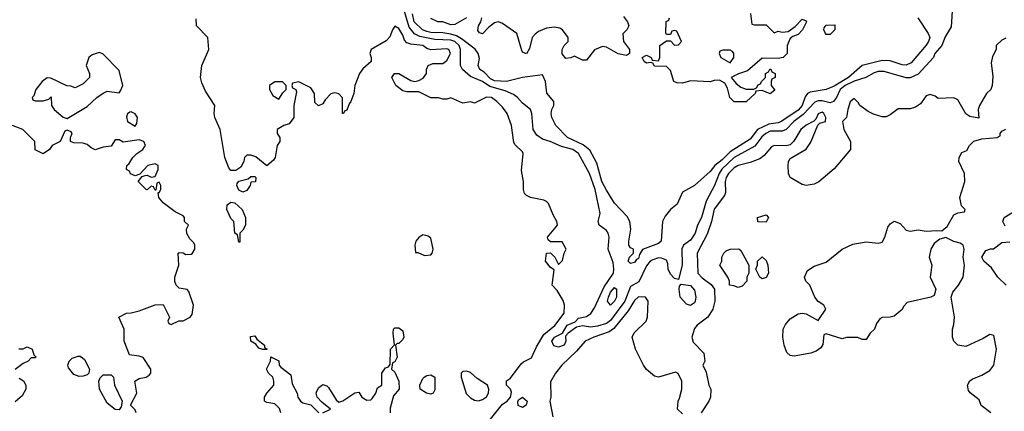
# Model space of a CAD drawing. Header units: inches. Extents: x 2380053 to 2584298, y 380219 to 546618.
# Tile 635 of 656: x 2542192 to 2547122, y 443058 to 445020. Entities that reach past the tile are written whole.
import ezdxf

# ---------------------------------------------------------------- set-up
doc = ezdxf.new("R2010")
doc.units = ezdxf.units.IN
doc.header["$MEASUREMENT"] = 0
doc.layers.add('C5444', color=7, linetype='Continuous')

msp = doc.modelspace()

# ---------------------------------------------------------------- linework, layer by layer
at = {"layer": 'C5444', "color": 2}
for points, elevation in [([(2546863, 445090), (2546856.1, 444983.9), (2546825.8, 444934.2), (2546808.8, 444891.2), (2546774.8, 444850), (2546767.3, 444830), (2546690, 444747), (2546650, 444729.4), (2546630, 444729.3), (2546521, 444761), (2546490, 444759.7), (2546470, 444753), (2546428.9, 444731.1), (2546370, 444712.7), (2546325.3, 444690), (2546300.2, 444670), (2546282, 444630), (2546266.8, 444610), (2546250, 444604), (2546210, 444614.2), (2546190, 444614.2), (2546172.8, 444607.2), (2546114.6, 444545.4), (2546067.6, 444510), (2546029.3, 444470.7), (2546010, 444461.1), (2545950, 444461.4), (2545927.2, 444450), (2545907.5, 444432.5), (2545873.5, 444386.5), (2545769.6, 444330.5), (2545708.3, 444271.7), (2545694.2, 444250), (2545670.2, 444189.8), (2545629.2, 444110.8), (2545606, 444030), (2545586.4, 443990), (2545574.6, 443950), (2545550, 443915.1), (2545515.5, 443890), (2545507.3, 443872.7), (2545508.4, 443790), (2545490, 443718), (2545470, 443724), (2545450, 443746), (2545439.7, 443770), (2545437.1, 443797.1), (2545430, 443815.1), (2545406.3, 443826.3), (2545390, 443826.6), (2545362.2, 443817.8), (2545349.4, 443810.6), (2545330, 443787.3), (2545292.3, 443707.7), (2545250, 443683.7), (2545221.6, 443610), (2545150, 443513.7), (2545130, 443499.1), (2545084.9, 443484.9), (2545050, 443479.7), (2545010, 443487), (2544980.4, 443479.6), (2544938, 443450), (2544925.4, 443434.6), (2544926.8, 443410), (2544918, 443390), (2544890, 443379), (2544866, 443386), (2544856, 443410), (2544869.6, 443430), (2544909.6, 443450.4), (2544933.2, 443490), (2544973.2, 443506.8), (2544990, 443524.7), (2545030, 443533.4), (2545051.3, 443548.7), (2545070, 443577.3), (2545117.9, 443682.1), (2545164.7, 443750), (2545167.4, 443770), (2545163.8, 443803.8), (2545138.4, 443870), (2545143.7, 443930), (2545139.3, 443950), (2545130, 443964), (2545094, 443990), (2545089.1, 444009.1), (2545098, 444050), (2545073.5, 444170), (2545045.4, 444250), (2544989.6, 444350), (2544960.9, 444370), (2544905.1, 444385.1), (2544848, 444410), (2544810, 444421.2), (2544781, 444441), (2544763.7, 444470), (2544756.2, 444550), (2544749.6, 444569.6), (2544710, 444601.2), (2544685.2, 444630), (2544664.9, 444644.9), (2544623.5, 444663.5), (2544545.4, 444685.4), (2544509.4, 444710), (2544450, 444734.7), (2544409.8, 444769.8), (2544398.9, 444790), (2544398.7, 444870), (2544391.9, 444890), (2544371.1, 444910), (2544350, 444917.8), (2544270, 444920.7), (2544195.9, 444935.9), (2544169.1, 444949.1), (2544142.6, 444982.6), (2544105.5, 445105.5)], 26), ([(2546689.2, 445029.2), (2546740.4, 444950), (2546748.4, 444930), (2546743.1, 444910), (2546730, 444892), (2546655.6, 444804.4), (2546630, 444793), (2546610, 444794), (2546550, 444814), (2546510, 444816), (2546410, 444791.2), (2546342, 444730), (2546270, 444686.2), (2546230, 444669.7), (2546150, 444656.9), (2546136.3, 444650), (2546125.7, 444634.3), (2546109.1, 444590), (2546090, 444566.6), (2546008.6, 444511.4), (2545990, 444503.8), (2545942.9, 444497.1), (2545885.5, 444470), (2545850, 444421.1), (2545750, 444358.5), (2545710, 444318), (2545673.4, 444290), (2545650, 444259.5), (2545570, 444189), (2545510, 444155.3), (2545484, 444096), (2545451.3, 444070), (2545424, 444036), (2545410.8, 444010), (2545404.7, 443910), (2545390, 443899), (2545311, 443869), (2545296, 443844), (2545290, 443824), (2545280.7, 443819.3), (2545270, 443804), (2545250, 443798), (2545238, 443810), (2545246, 443830), (2545266, 443850), (2545266, 443870), (2545250, 443878), (2545242, 443890), (2545241.2, 443910), (2545252.3, 443970), (2545247, 444010), (2545234.3, 444034.3), (2545170, 444101.2), (2545130, 444166), (2545107.1, 444210), (2545081, 444301), (2545046.4, 444366.4), (2545014, 444394), (2544935.1, 444430), (2544876, 444490), (2544857.2, 444530), (2544852.7, 444550), (2544856, 444570), (2544866, 444590), (2544866, 444610), (2544831.7, 444651.7), (2544824.5, 444710), (2544810, 444744), (2544710, 444731.2), (2544630.2, 444709.8), (2544570, 444714), (2544550, 444723.5), (2544517.6, 444757.6), (2544496, 444770), (2544487, 444790), (2544495.1, 444824.9), (2544487.8, 444850), (2544472.5, 444872.5), (2544404.3, 444924.3), (2544379.4, 444939.4), (2544350, 444947.7), (2544310, 444954.2), (2544250, 444956.2), (2544230, 444961.6), (2544209.6, 444970), (2544167.8, 445010), (2544158.9, 445050)], 22), ([(2545216, 445036), (2545236, 445010), (2545242, 444990), (2545232, 444970), (2545211.3, 444948.7), (2545216, 444910), (2545246, 444870), (2545244.7, 444850), (2545230, 444841.2), (2545189.4, 444849.4), (2545130, 444882.7), (2545110, 444885.2), (2545070.7, 444869.3), (2545030, 444818), (2545010, 444818), (2544970, 444838), (2544951.6, 444828.4), (2544926, 444826), (2544908.7, 444848.7), (2544908.7, 444870), (2544918, 444890), (2544938, 444910), (2544939, 444930), (2544909.5, 444969.5), (2544897, 444977), (2544870, 444982.7), (2544830, 444977.2), (2544790, 444961.2), (2544772.5, 444947.5), (2544758.8, 444930), (2544744.7, 444875.3), (2544730, 444848.7), (2544710, 444858), (2544706, 444866), (2544682, 444950), (2544610, 445001.2), (2544590, 445009), (2544570, 445004), (2544539.1, 444980.9), (2544509.3, 444949.3), (2544494.6, 444954.6), (2544485.6, 444965.6), (2544489.3, 444990), (2544501.2, 445010), (2544505.2, 445030)], 18), ([(2545851.6, 445051.6), (2545858, 444998), (2545870, 444994), (2545930, 444994), (2545970, 444954), (2545990, 444962), (2546010, 444958), (2546039, 444961), (2546074.6, 444985.4), (2546110, 445022), (2546130, 445014), (2546132, 445010), (2546111.2, 444968.9), (2546090, 444946), (2546063.6, 444936.4), (2546050, 444926), (2546034, 444890), (2546034, 444850), (2546014, 444830), (2545990, 444826), (2545910, 444828), (2545836.3, 444763.7), (2545791.2, 444748.9), (2545754, 444730), (2545779.6, 444699.6), (2545802, 444682), (2545830, 444671.3), (2545867.3, 444672.7), (2545882, 444678), (2545890, 444694), (2545902, 444698), (2545906, 444710), (2545926, 444730), (2545926, 444750), (2545942, 444758), (2545947.3, 444772.7), (2545952.7, 444772.7), (2545958, 444758), (2545974, 444750), (2545974, 444730), (2545958, 444722), (2545954, 444710), (2545954, 444690), (2545972.7, 444667.3), (2545950, 444648), (2545910, 444666), (2545878, 444662), (2545874, 444650), (2545830, 444608.7), (2545769.1, 444609.1), (2545748, 444630), (2545736.4, 444676.4), (2545722, 444702), (2545696.4, 444716.4), (2545670, 444715.3), (2545650, 444708), (2545550, 444714), (2545510, 444702), (2545483.1, 444703.1), (2545468, 444710), (2545450, 444766), (2545430, 444786), (2545370, 444788), (2545362, 444802), (2545350, 444806), (2545330, 444802), (2545318, 444810), (2545308, 444830), (2545330, 444842), (2545354, 444830), (2545358, 444818), (2545390, 444814), (2545398, 444830), (2545398, 444890), (2545430, 444914), (2545450, 444914), (2545470, 444892), (2545490, 444894), (2545506, 444910), (2545482, 444962), (2545470, 444966), (2545458, 444962), (2545450, 444946), (2545430, 444946), (2545427.3, 444952.7), (2545428.4, 445011.6), (2545442, 445018), (2545446, 445030)], 18), ([(2544550, 443019.5), (2544610, 443094), (2544632.3, 443110), (2544649.4, 443130), (2544653.8, 443153.8), (2544649.2, 443170), (2544629.2, 443190), (2544629.1, 443210.9), (2544650, 443224.7), (2544703.3, 443296.7), (2544713.8, 443306.2), (2544754.3, 443325.7), (2544779.2, 443380.8), (2544816.5, 443443.5), (2544871.3, 443488.7), (2544917.6, 443550), (2544919.3, 443590), (2544913.2, 443613.2), (2544883.1, 443663.1), (2544858, 443690), (2544867.3, 443767.3), (2544850, 443778), (2544824, 443810), (2544829, 443851), (2544850, 443852), (2544872, 443830), (2544890, 443794), (2544910, 443814), (2544918, 443850), (2544928, 443870), (2544908, 443908), (2544850, 443908), (2544838, 443918), (2544835.3, 443930), (2544884, 443990), (2544881.2, 444010), (2544862.5, 444042.5), (2544839.3, 444099.3), (2544830, 444108.7), (2544816, 444116), (2544750, 444129.2), (2544730, 444139), (2544719, 444150), (2544714, 444170), (2544715.3, 444210), (2544705.2, 444265.2), (2544713.2, 444350), (2544710, 444358), (2544672.7, 444392.7), (2544665.6, 444405.6), (2544655.1, 444490), (2544632, 444550), (2544610, 444581.2), (2544581.2, 444610), (2544554, 444630), (2544530, 444632), (2544470, 444602), (2544450, 444608), (2544410, 444602), (2544350, 444628.7), (2544330, 444622), (2544310, 444622), (2544288.4, 444628.4), (2544251, 444629), (2544190, 444659), (2544130, 444659), (2544110, 444664), (2544075.3, 444690), (2544055.3, 444730), (2544069, 444751), (2544090, 444751), (2544150, 444714.8), (2544170, 444711), (2544190, 444716), (2544212.9, 444727.1), (2544228.7, 444750), (2544229, 444770), (2544238, 444790), (2544260.2, 444799.8), (2544310, 444801), (2544330, 444814.8), (2544349.4, 444850), (2544341.2, 444870), (2544330, 444874.7), (2544250, 444869), (2544230, 444875.1), (2544210, 444891.1), (2544150, 444898), (2544130, 444904.5), (2544118, 444918), (2544110, 444942), (2544090, 444975.3), (2544070, 444988), (2544058, 444970), (2544045.4, 444934.6), (2544026.4, 444913.6), (2543952, 444870), (2543944.7, 444850), (2543952, 444830), (2543952, 444810), (2543910, 444774), (2543894, 444750), (2543870.7, 444690), (2543864.7, 444650), (2543850.8, 444610), (2543841, 444599), (2543830, 444566), (2543818, 444562), (2543814, 444550), (2543808, 444550), (2543808.7, 444628.7), (2543790, 444648), (2543770, 444654), (2543750, 444648), (2543722, 444618), (2543710, 444598), (2543688.8, 444588.9), (2543670, 444606), (2543668.7, 444650), (2543650, 444678), (2543590, 444708), (2543558, 444702), (2543554, 444690), (2543558, 444678), (2543574, 444670), (2543578, 444658), (2543564.7, 444590), (2543564.7, 444530), (2543542, 444498), (2543514, 444490), (2543482, 444470), (2543482, 444450), (2543494, 444430), (2543494, 444410), (2543482, 444390), (2543471.2, 444328.9), (2543463.6, 444316.4), (2543430, 444288), (2543373.6, 444333.6), (2543350, 444342), (2543330, 444342), (2543318, 444330), (2543314.8, 444310), (2543299, 444281), (2543274.9, 444265.1), (2543250, 444265.2), (2543238.4, 444278.4), (2543218.4, 444330), (2543196, 444470), (2543169.2, 444530), (2543165.2, 444550), (2543168.7, 444590), (2543122, 444662), (2543103.2, 444703.2), (2543097.2, 444730), (2543104, 444790), (2543139.3, 444870), (2543134, 444930), (2543078, 444990), (2543076.4, 445023.6)], 30), ([(2544430, 445029.4), (2544370, 444996), (2544350, 444994), (2544310, 445009.3), (2544286, 445010), (2544250, 445025.2)], 18), ([(2547130, 444928), (2547110, 444918), (2547082, 444890), (2547082, 444870), (2547063.6, 444836.4), (2547056.9, 444803.1), (2547064.7, 444735.3), (2547062, 444690), (2547054, 444670), (2547032, 444650), (2546998, 444590), (2546991.3, 444570), (2546994, 444526), (2546950, 444535.3), (2546930, 444548.7), (2546890, 444618), (2546870, 444628.7), (2546790, 444626), (2546776.4, 444636.4), (2546750, 444646), (2546730, 444638), (2546702, 444598), (2546678, 444582), (2546650, 444573.2), (2546590, 444574), (2546550, 444544), (2546530, 444534), (2546510, 444532.7), (2546466.3, 444546.3), (2546440.2, 444560.2), (2546398, 444590), (2546390, 444606), (2546370, 444626), (2546350, 444608), (2546338, 444570), (2546332, 444530), (2546312, 444510), (2546318, 444470), (2546352, 444410), (2546352, 444370), (2546270, 444273.2), (2546192.5, 444207.5), (2546170, 444196), (2546130, 444189), (2546110, 444195.3), (2546049.4, 444229.4), (2546041.2, 444250), (2546039.3, 444290), (2546041.2, 444310), (2546050, 444324.7), (2546130, 444372), (2546152.9, 444407.1), (2546188, 444492), (2546198, 444502), (2546226, 444510), (2546228, 444530), (2546219, 444550), (2546210, 444556), (2546190, 444548), (2546178.8, 444521.2), (2546167.7, 444512.3), (2546130, 444492.3), (2546102.8, 444470), (2546068, 444412), (2546050, 444394), (2546030, 444388.7), (2545970, 444389.2), (2545956.8, 444383.2), (2545919.9, 444340.1), (2545897.6, 444322.4), (2545850, 444304.5), (2545790, 444289.5), (2545770, 444278.7), (2545740.3, 444250), (2545729, 444230), (2545724.9, 444210), (2545725.3, 444154.7), (2545721.1, 444138.9), (2545669.1, 444070.9), (2545655.8, 444010), (2545633.8, 443946.2), (2545584.9, 443850), (2545587.3, 443750), (2545610, 443726.8), (2545654.4, 443694.4), (2545671.3, 443670), (2545672, 443610), (2545662.8, 443570), (2545637.3, 443530), (2545584.9, 443490), (2545570, 443472.7), (2545557.3, 443430), (2545564, 443404), (2545618, 443350), (2545622, 443310), (2545612, 443290), (2545630, 443254), (2545642, 443190), (2545652, 443170), (2545651, 443130), (2545642.8, 443110), (2545604, 443050)], 30), ([(2542775.3, 443050), (2542770, 443066), (2542746, 443090), (2542778, 443150), (2542768.7, 443210), (2542790, 443222), (2542826, 443230), (2542840.4, 443239.6), (2542848, 443250), (2542848, 443270), (2542810, 443328), (2542790, 443335.3), (2542742, 443342), (2542715.3, 443410), (2542715.3, 443470), (2542688, 443530), (2542726, 443550), (2542750, 443551), (2542790, 443561), (2542870, 443592), (2542910, 443594), (2542942, 443530), (2542934, 443510), (2542938, 443498), (2542950, 443494), (2542988.9, 443511.1), (2543010, 443512), (2543046, 443530), (2543056.4, 443543.6), (2543062, 443590), (2543039, 443659), (2543030, 443668), (2542990, 443675.3), (2542975.3, 443690), (2542968.7, 443708.7), (2542968.7, 443730), (2542988, 443790), (2542986, 443850), (2542990, 443854), (2543010, 443852), (2543024.7, 443844.7), (2543050, 443846), (2543058, 443850), (2543068.7, 443870), (2543068.7, 443890), (2543063.1, 443903.1), (2543043.1, 443923.1), (2543028.4, 443948.4), (2543028, 443970), (2543038, 443990), (2543018, 444010), (2543018, 444030), (2543010, 444038), (2542970, 444058), (2542910, 444102), (2542888, 444130), (2542886, 444154), (2542890, 444154), (2542898, 444170), (2542898, 444190), (2542890, 444206), (2542878, 444202), (2542874, 444166), (2542870, 444166), (2542862, 444182), (2542850, 444186), (2542830, 444168), (2542826, 444170), (2542786, 444210), (2542806, 444234), (2542820.4, 444239.6), (2542830, 444242), (2542850, 444232), (2542870, 444234), (2542886, 444270), (2542886, 444290), (2542870, 444298), (2542834, 444290), (2542794, 444246), (2542770, 444238), (2542747.3, 444247.3), (2542742, 444262), (2542726, 444270), (2542728, 444290), (2542740.4, 444299.6), (2542758, 444330), (2542778, 444350), (2542808.7, 444370), (2542817.5, 444382.5), (2542821.2, 444390), (2542814, 444410), (2542790, 444419), (2542710, 444406), (2542690, 444418), (2542670, 444418), (2542650, 444386), (2542610, 444382), (2542570, 444368), (2542550, 444378), (2542530, 444395.3), (2542510, 444402), (2542463.1, 444403.1), (2542446, 444410), (2542446, 444430), (2542455.3, 444450), (2542450, 444458), (2542430, 444466), (2542418, 444462), (2542394, 444410), (2542354, 444390), (2542342, 444370), (2542310, 444348.7), (2542270, 444368), (2542268, 444410), (2542208, 444470), (2542137.5, 444497.5)], 34), ([(2547055.3, 443050), (2547006.8, 443086.8), (2546995.5, 443115.5), (2546951.8, 443151.8), (2546943.3, 443163.3), (2546938, 443190), (2546949.5, 443210.5), (2546961.2, 443218.8), (2547010, 443238.8), (2547050, 443262.8), (2547069.3, 443290), (2547083.7, 443370), (2547070, 443438), (2547050, 443444), (2547016.4, 443423.6), (2546930, 443383.7), (2546888.7, 443390), (2546869.5, 443409.5), (2546862.7, 443430), (2546862.7, 443470), (2546870, 443494), (2546872.7, 443530), (2546855.3, 443630), (2546864.7, 443655.3), (2546893.2, 443690), (2546916, 443730), (2546922.7, 443790), (2546916, 443830), (2546921.2, 443870), (2546915.3, 443890), (2546900.2, 443900.2), (2546870, 443908.7), (2546830, 443928.7), (2546799.8, 443920.2), (2546770, 443899), (2546754.8, 443870), (2546746, 443830), (2546758.8, 443790), (2546750.6, 443730), (2546778.8, 443670), (2546770, 443638), (2546754, 443630), (2546636, 443604), (2546616.9, 443583.1), (2546610, 443568), (2546570, 443535.3), (2546550, 443529.2), (2546510, 443528.7), (2546498, 443522), (2546482, 443498), (2546471.3, 443470), (2546450.7, 443449.3), (2546430, 443418), (2546410, 443418), (2546388.8, 443428.9), (2546331.2, 443428.9), (2546310, 443422), (2546230, 443446), (2546218, 443442), (2546212.7, 443392.7), (2546203.6, 443376.4), (2546179.8, 443360.2), (2546154, 443350), (2546070, 443335.3), (2546050, 443338), (2546033.6, 443353.6), (2546019, 443390), (2546013.2, 443430), (2546014, 443470), (2546026.3, 443493.7), (2546050, 443521), (2546090, 443546), (2546110, 443550.8), (2546130, 443546.8), (2546190, 443514), (2546228, 443570), (2546218, 443590), (2546190, 443608.7), (2546174, 443630), (2546148.7, 443690), (2546128.7, 443710), (2546122, 443730), (2546136.4, 443763.6), (2546170, 443784.7), (2546230, 443804.7), (2546310, 443871), (2546363.7, 443896.3), (2546430, 443907.3), (2546490, 443901), (2546510, 443906), (2546524, 443930), (2546538.6, 443981.4), (2546550, 443998), (2546570, 444011), (2546599.8, 443999.8), (2546630, 443966), (2546650, 443961), (2546690, 443967.7), (2546730, 443960.7), (2546784.7, 443964.7), (2546810, 443962), (2546835.5, 443984.5), (2546870, 444042), (2546890, 444052), (2546922, 444058), (2546926, 444070), (2546908.4, 444088.4), (2546899, 444130), (2546923.7, 444210), (2546922.7, 444250), (2546894, 444310), (2546895.3, 444330), (2546910, 444354), (2546934.6, 444365.4), (2546948, 444390), (2546970, 444411), (2547010, 444422.8), (2547086, 444430), (2547102, 444438), (2547102, 444450), (2547110, 444462), (2547130, 444471.3)], 30), ([(2547126, 443986), (2547115.3, 444010), (2547122, 444030), (2547190, 444071.3)], 26), ([(2547131.8, 443690), (2547089.5, 443730), (2547057.5, 443777.5), (2547019, 443810), (2547009.6, 443830), (2547030, 443864.7), (2547052.7, 443872.7), (2547067.3, 443872.7), (2547110, 443904.7), (2547150, 443906.8)], 26), ([(2545510, 443046), (2545486, 443070), (2545488.7, 443110), (2545496.4, 443123.6), (2545508, 443170), (2545508, 443210), (2545488.4, 443248.4), (2545475.3, 443255.3), (2545390, 443229), (2545370, 443235.3), (2545330, 443268), (2545315.3, 443290), (2545275.3, 443370), (2545258, 443430), (2545269.3, 443450.7), (2545328, 443510), (2545335.3, 443530), (2545338, 443610), (2545326, 443630), (2545290, 443632), (2545270, 443612.7), (2545238.2, 443561.8), (2545167.3, 443472.7), (2545143.6, 443456.4), (2545066, 443430), (2545022.8, 443410), (2544980.2, 443359.8), (2544906.7, 443290), (2544874.9, 443250), (2544850, 443206), (2544850.7, 443129.3), (2544846.8, 443110), (2544862, 443030)], 30), ([(2543710, 443051), (2543748, 443070), (2543704.5, 443104.5), (2543681.2, 443130), (2543676, 443150), (2543680.1, 443159.9), (2543690, 443178), (2543710, 443192), (2543730, 443186), (2543738, 443178), (2543775.9, 443115.9), (2543790, 443104.7), (2543810, 443110.7), (2543870, 443151.3), (2543890, 443154), (2543904.7, 443130), (2543930, 443114.8), (2543950, 443116), (2543957.5, 443122.5), (2543975.3, 443150), (2543984, 443176), (2544006, 443190), (2544006, 443250), (2544023.1, 443276.9), (2544038, 443282), (2544047.3, 443292.7), (2544048.7, 443370), (2544068, 443392), (2544061.2, 443450), (2544064, 443470), (2544070, 443476), (2544090, 443476), (2544110, 443462), (2544114.8, 443430), (2544110, 443418), (2544090, 443398), (2544082, 443398), (2544074, 443390), (2544082, 443330), (2544070, 443306), (2544058, 443302), (2544054, 443270), (2544070, 443254), (2544091, 443210), (2544092, 443170), (2544063.6, 443136.4), (2544046.4, 443073.6), (2544047.3, 443050)], 30), ([(2542188.4, 443371.6), (2542210, 443372), (2542230, 443382), (2542254, 443370), (2542262, 443342), (2542274, 443330), (2542270, 443326), (2542250, 443326), (2542234, 443310), (2542210, 443298), (2542170, 443268)], 34), ([(2543499, 443050), (2543492.9, 443072.9), (2543470, 443095.3), (2543430, 443102), (2543418, 443110), (2543418, 443130), (2543428.7, 443150), (2543464, 443190), (2543465.2, 443210), (2543459, 443230), (2543438, 443250), (2543428, 443270), (2543448, 443310), (2543448.8, 443331.1), (2543490, 443311.3), (2543492, 443290), (2543499.6, 443279.6), (2543550, 443242), (2543556.3, 443196.3), (2543582, 443150), (2543584.7, 443130), (2543598, 443110), (2543610, 443101), (2543650, 443091.3), (2543690, 443051.3)], 30), ([(2542190, 443224.7), (2542211.1, 443211.1), (2542222, 443190), (2542222, 443170), (2542203.6, 443136.4), (2542170, 443106)], 34)]:
    msp.add_lwpolyline(points, dxfattribs=dict(at, elevation=elevation))
for points, elevation in [([(2546230, 444946), (2546226, 444950), (2546218, 444970), (2546220.4, 444979.6), (2546230, 444992), (2546274, 444994), (2546274, 444970), (2546250, 444946)], 18), ([(2542590, 444855.3), (2542555.3, 444844.7), (2542538, 444830), (2542524.7, 444790), (2542542, 444750), (2542542, 444730), (2542510, 444698), (2542470, 444678), (2542447.3, 444687.3), (2542428.4, 444688.4), (2542347.3, 444727.3), (2542330, 444728), (2542304.7, 444710), (2542272, 444670), (2542262, 444638), (2542254, 444630), (2542258, 444618), (2542270, 444614), (2542310, 444614), (2542338, 444622), (2542350, 444634), (2542351.3, 444590), (2542364.7, 444570), (2542410, 444531), (2542430, 444524.7), (2542530, 444584.7), (2542578, 444630), (2542610, 444652), (2542630, 444662), (2542690, 444654), (2542696.4, 444663.6), (2542708, 444690), (2542690, 444766), (2542608.9, 444848.9)], 34), ([(2545750, 444868), (2545712.7, 444867.3), (2545698, 444862), (2545694, 444850), (2545702, 444830), (2545750, 444804.7), (2545768, 444830), (2545768, 444850), (2545760.4, 444860.4)], 18), ([(2543470, 444708.7), (2543442, 444690), (2543442, 444670), (2543459.6, 444639.6), (2543490, 444622), (2543510, 444654), (2543526, 444670), (2543526, 444690), (2543508, 444708)], 30), ([(2542750, 444559), (2542742.8, 444557.2), (2542731.1, 444548.9), (2542726.4, 444533.6), (2542731.3, 444510), (2542770, 444486), (2542779.3, 444500.7), (2542781.2, 444530), (2542770, 444548.7)], 34), ([(2543310, 444156), (2543290, 444166), (2543278.4, 444190), (2543281.3, 444198.7), (2543290, 444210.8), (2543336.4, 444223.6), (2543350, 444234), (2543370, 444234), (2543374, 444230), (2543372.7, 444207.3), (2543350, 444206), (2543346.8, 444190), (2543330, 444165.2)], 30), ([(2543290, 443906), (2543282, 443942), (2543268.7, 443950), (2543264, 444010), (2543250, 444024), (2543229.5, 444070), (2543230, 444092), (2543250, 444106), (2543270, 444102.8), (2543306, 444070), (2543322, 444030), (2543322, 443990), (2543310, 443966), (2543294, 443950), (2543294, 443906)], 30), ([(2545930, 444006), (2545888, 444008), (2545886, 444030), (2545930, 444042), (2545942, 444030)], 30), ([(2544210, 443942), (2544190, 443928.7), (2544176, 443910), (2544171.3, 443890), (2544174, 443854), (2544186, 443854), (2544219.6, 443839.6), (2544250, 443842), (2544258, 443850), (2544262, 443870), (2544250, 443926), (2544236.5, 443936.5)], 34), ([(2545790, 443678), (2545767.3, 443687.3), (2545746, 443690), (2545746, 443710), (2545738, 443730), (2545698, 443790), (2545708, 443810), (2545708, 443830), (2545718, 443850), (2545730, 443862), (2545748.8, 443871.1), (2545792, 443872), (2545803.6, 443863.6), (2545842, 443790), (2545842, 443750), (2545832, 443730), (2545832, 443710), (2545810, 443686)], 30), ([(2545910, 443722), (2545904.7, 443724.7), (2545898, 443730), (2545878, 443770), (2545886, 443790), (2545886, 443810), (2545910, 443832), (2545930, 443814), (2545938, 443790), (2545941, 443750), (2545930, 443728.7)], 30), ([(2545150, 443589.4), (2545136, 443610), (2545139.5, 443630), (2545150, 443654.8), (2545170, 443678.8), (2545181, 443670), (2545180.5, 443630), (2545170, 443609.4)], 22), ([(2545550, 443588.7), (2545530, 443595.3), (2545499, 443630), (2545494, 443670), (2545495.3, 443684.7), (2545504, 443696), (2545550, 443688), (2545570, 443666), (2545578, 443630), (2545573.4, 443610), (2545570, 443602)], 26), ([(2543410, 443368), (2543390, 443375.3), (2543374.6, 443394.6), (2543349.3, 443410), (2543347.6, 443432.4), (2543370, 443436), (2543379.8, 443419.8), (2543418, 443390), (2543418, 443378), (2543430, 443372), (2543430, 443368)], 30), ([(2542490, 443233.2), (2542462.7, 443242.7), (2542436.5, 443276.5), (2542433.2, 443290), (2542439, 443310), (2542455.5, 443324.5), (2542484.7, 443335.3), (2542494.8, 443334.8), (2542507.1, 443327.1), (2542517.3, 443317.3), (2542541, 443270), (2542538, 443250), (2542530, 443242), (2542510, 443234)], 34), ([(2544430, 443259.3), (2544410, 443257.2), (2544402.8, 443250), (2544402, 443230), (2544428.3, 443148.3), (2544450, 443126), (2544470, 443114.8), (2544490, 443110.7), (2544510, 443117.3), (2544529.6, 443130.4), (2544539.5, 443150), (2544541.6, 443170), (2544534, 443190), (2544482.8, 443222.8), (2544450, 443252.7)], 34), ([(2542690, 443066), (2542670, 443068), (2542630, 443099), (2542592.3, 443170), (2542588, 443210), (2542594.6, 443225.4), (2542610, 443242), (2542650, 443242), (2542662, 443230), (2542666.8, 443190), (2542704.7, 443110), (2542699.6, 443080.4)], 34), ([(2544250, 443144), (2544229.3, 443149.3), (2544198, 443170), (2544195.3, 443190), (2544210, 443222), (2544218, 443230), (2544230, 443238), (2544250, 443242), (2544271.3, 443230), (2544270, 443166), (2544262, 443150)], 30), ([(2544710, 443077.7), (2544688, 443088), (2544686.4, 443106.4), (2544690, 443115.8), (2544710, 443128.8), (2544732.9, 443110), (2544728.4, 443090)], 26)]:
    msp.add_lwpolyline(points, close=True, dxfattribs=dict(at, elevation=elevation))

doc.saveas('drawing.dxf')
